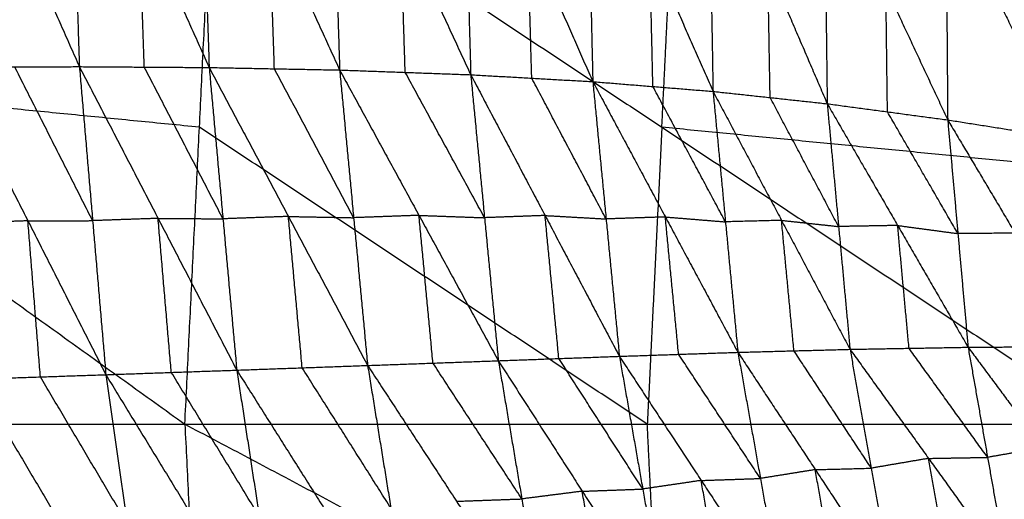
# Model space of a CAD drawing. Header units: millimetres. Extents: x -106 to 110, y -96 to 120.
# Tile 298 of 656: x -50.22 to -41.98, y 11.33 to 15.34. Entities that reach past the tile are written whole.
import ezdxf

# ---------------------------------------------------------------- set-up
doc = ezdxf.new("R2010")
doc.units = ezdxf.units.MM
doc.header["$MEASUREMENT"] = 0
doc.layers.add('Default', color=7, linetype='Continuous', true_color=0x000000)

msp = doc.modelspace()

# ---------------------------------------------------------------- linework, layer by layer
at = {"layer": 'Default'}
for points in [[(-56.8864, 17.7373, 3.952), (-52.8611, 14.8463, 3.9066), (-48.8358, 11.9553, 3.8611)], [(-50.8846, 17.5694, -2.6883), (-50.3013, 16.2568, -2.7919), (-49.7179, 14.9442, -2.8955)], [(-49.8046, 17.5405, -2.6501), (-49.7613, 16.2423, -2.7728), (-49.7179, 14.9442, -2.8955)], [(-49.8046, 17.5405, -2.6501), (-49.2186, 16.2388, -2.744), (-48.6327, 14.9371, -2.8379)], [(-48.7181, 17.4901, -2.5951), (-48.6754, 16.2136, -2.7165), (-48.6327, 14.9371, -2.8379)], [(-48.7181, 17.4901, -2.5951), (-48.1298, 16.2031, -2.6783), (-47.5415, 14.9162, -2.7614)], [(-47.6204, 17.4108, -2.5229), (-47.581, 16.1635, -2.6422), (-47.5415, 14.9162, -2.7614)], [(-47.6204, 17.4108, -2.5229), (-47.0329, 16.1438, -2.5948), (-46.4454, 14.8767, -2.6667)], [(-46.5137, 17.2937, -2.4343), (-46.4795, 16.0852, -2.5505), (-46.4454, 14.8767, -2.6667)], [(-46.5137, 17.2937, -2.4343), (-45.9691, 16.0563, -2.4986), (-45.4245, 14.819, -2.5629)], [(-45.4785, 17.1411, -2.3378), (-45.4515, 15.98, -2.4504), (-45.4245, 14.819, -2.5629)], [(-45.4785, 17.1411, -2.3378), (-44.9488, 15.9392, -2.3921), (-44.4192, 14.7374, -2.4464)], [(-48.8358, 11.9553, 3.8611), (-48.7138, 14.4379, 3.8611), (-48.5919, 16.9204, 3.8611)], [(-48.5919, 16.9204, 3.8611), (-44.8469, 14.4379, 3.8351), (-41.1018, 11.9553, 3.8092)], [(-44.4579, 16.9425, -2.23), (-44.4385, 15.84, -2.3382), (-44.4192, 14.7374, -2.4464)], [(-44.4579, 16.9425, -2.23), (-43.9611, 15.7883, -2.2765), (-43.4643, 14.6341, -2.3231)], [(-43.4901, 16.7077, -2.1163), (-43.4772, 15.6709, -2.2197), (-43.4643, 14.6341, -2.3231)], [(-43.4901, 16.7077, -2.1163), (-42.9735, 15.6034, -2.1481), (-42.4568, 14.4991, -2.1799)], [(-44.8469, 14.4379, 3.8351), (-44.7952, 15.4896, 3.8351), (-44.7435, 16.5414, 3.8351)], [(-42.4721, 16.4165, -1.9846), (-42.4644, 15.4578, -2.0823), (-42.4568, 14.4991, -2.1799)], [(-42.4721, 16.4165, -1.9846), (-41.9755, 15.3806, -2.006), (-41.4789, 14.3448, -2.0274)], [(-49.1753, 14.9407, -2.8667), (-49.197, 15.5897, -2.8053), (-49.2186, 16.2388, -2.744)], [(-48.0871, 14.9266, -2.7996), (-48.1084, 15.5649, -2.739), (-48.1298, 16.2031, -2.6783)], [(-46.9934, 14.8965, -2.714), (-47.0132, 15.5201, -2.6544), (-47.0329, 16.1438, -2.5948)], [(-45.935, 14.8479, -2.6148), (-45.952, 15.4521, -2.5567), (-45.9691, 16.0563, -2.4986)], [(-44.9219, 14.7782, -2.5047), (-44.9354, 15.3587, -2.4484), (-44.9488, 15.9392, -2.3921)], [(-43.9417, 14.6858, -2.3847), (-43.9514, 15.237, -2.3306), (-43.9611, 15.7883, -2.2765)], [(-42.9605, 14.5666, -2.2515), (-42.967, 15.085, -2.1998), (-42.9735, 15.6034, -2.1481)], [(-50.7999, 14.941, -2.9346), (-50.2589, 14.9426, -2.915), (-49.7179, 14.9442, -2.8955)], [(-50.7999, 14.941, -2.9346), (-50.1482, 13.655, -2.7646), (-49.4964, 12.3689, -2.5947)], [(-49.6072, 13.6566, -2.7451), (-49.9331, 14.2996, -2.83), (-50.2589, 14.9426, -2.915)], [(-49.7179, 14.9442, -2.8955), (-49.6072, 13.6566, -2.7451), (-49.4964, 12.3689, -2.5947)], [(-49.7179, 14.9442, -2.8955), (-49.1753, 14.9407, -2.8667), (-48.6327, 14.9371, -2.8379)], [(-49.7179, 14.9442, -2.8955), (-49.0599, 13.6756, -2.7188), (-48.4019, 12.407, -2.5421)], [(-48.5173, 13.672, -2.69), (-48.8463, 14.3063, -2.7783), (-49.1753, 14.9407, -2.8667)], [(-48.6327, 14.9371, -2.8379), (-48.5173, 13.672, -2.69), (-48.4019, 12.407, -2.5421)], [(-48.6327, 14.9371, -2.8379), (-48.0871, 14.9266, -2.7996), (-47.5415, 14.9162, -2.7614)], [(-48.6327, 14.9371, -2.8379), (-47.9701, 13.6916, -2.6552), (-47.3076, 12.4461, -2.4724)], [(-47.4245, 13.6811, -2.6169), (-47.7558, 14.3039, -2.7083), (-48.0871, 14.9266, -2.7996)], [(-47.5415, 14.9162, -2.7614), (-47.4245, 13.6811, -2.6169), (-47.3076, 12.4461, -2.4724)], [(-47.5415, 14.9162, -2.7614), (-46.9934, 14.8965, -2.714), (-46.4454, 14.8767, -2.6667)], [(-47.5415, 14.9162, -2.7614), (-46.878, 13.7009, -2.5739), (-46.2146, 12.4856, -2.3865)], [(-48.7138, 14.4379, 3.8611), (-50.7875, 14.6421, 3.8838), (-52.8611, 14.8463, 3.9066)], [(-46.33, 13.6812, -2.5266), (-46.6617, 14.2888, -2.6203), (-46.9934, 14.8965, -2.714)], [(-46.4454, 14.8767, -2.6667), (-46.33, 13.6812, -2.5266), (-46.2146, 12.4856, -2.3865)], [(-46.4454, 14.8767, -2.6667), (-45.935, 14.8479, -2.6148), (-45.4245, 14.819, -2.5629)], [(-46.4454, 14.8767, -2.6667), (-45.8239, 13.6996, -2.4796), (-45.2023, 12.5225, -2.2925)], [(-45.3134, 13.6708, -2.4277), (-45.6242, 14.2593, -2.5213), (-45.935, 14.8479, -2.6148)], [(-45.4245, 14.819, -2.5629), (-45.3134, 13.6708, -2.4277), (-45.2023, 12.5225, -2.2925)], [(-45.4245, 14.819, -2.5629), (-44.9219, 14.7782, -2.5047), (-44.4192, 14.7374, -2.4464)], [(-45.4245, 14.819, -2.5629), (-44.818, 13.6875, -2.375), (-44.2114, 12.556, -2.1872)], [(-44.3153, 13.6467, -2.3168), (-44.6186, 14.2125, -2.4107), (-44.9219, 14.7782, -2.5047)], [(-44.4192, 14.7374, -2.4464), (-44.3153, 13.6467, -2.3168), (-44.2114, 12.556, -2.1872)], [(-44.4192, 14.7374, -2.4464), (-43.9417, 14.6858, -2.3847), (-43.4643, 14.6341, -2.3231)], [(-44.4192, 14.7374, -2.4464), (-43.8464, 13.6592, -2.2611), (-43.2737, 12.581, -2.0759)], [(-43.369, 13.6075, -2.1995), (-43.6553, 14.1467, -2.2921), (-43.9417, 14.6858, -2.3847)], [(-43.4643, 14.6341, -2.3231), (-43.369, 13.6075, -2.1995), (-43.2737, 12.581, -2.0759)], [(-43.4643, 14.6341, -2.3231), (-42.9605, 14.5666, -2.2515), (-42.4568, 14.4991, -2.1799)], [(-43.4643, 14.6341, -2.3231), (-42.8753, 13.6162, -2.135), (-42.2863, 12.5984, -1.9468)], [(-42.3716, 13.5487, -2.0634), (-42.6661, 14.0577, -2.1574), (-42.9605, 14.5666, -2.2515)], [(-42.4568, 14.4991, -2.1799), (-42.3716, 13.5487, -2.0634), (-42.2863, 12.5984, -1.9468)], [(-42.4568, 14.4991, -2.1799), (-41.9679, 14.4219, -2.1036), (-41.4789, 14.3448, -2.0274)], [(-42.4568, 14.4991, -2.1799), (-41.8922, 13.5518, -1.9948), (-41.3276, 12.6046, -1.8097)], [(-44.9688, 11.9553, 3.8351), (-46.8413, 13.1966, 3.8481), (-48.7138, 14.4379, 3.8611)], [(-44.8469, 14.4379, 3.8351), (-44.9078, 13.1966, 3.8351), (-44.9688, 11.9553, 3.8351)], [(-40.9985, 14.0588, 3.8092), (-42.9227, 14.2484, 3.8222), (-44.8469, 14.4379, 3.8351)], [(-49.0599, 13.6756, -2.7188), (-49.3336, 13.6661, -2.7319), (-49.6072, 13.6566, -2.7451)], [(-48.9492, 12.388, -2.5684), (-49.0045, 13.0318, -2.6436), (-49.0599, 13.6756, -2.7188)], [(-49.0599, 13.6756, -2.7188), (-48.7886, 13.6738, -2.7044), (-48.5173, 13.672, -2.69)], [(-47.9701, 13.6916, -2.6552), (-48.2437, 13.6818, -2.6726), (-48.5173, 13.672, -2.69)], [(-47.8547, 12.4265, -2.5073), (-47.9124, 13.0591, -2.5812), (-47.9701, 13.6916, -2.6552)], [(-47.9701, 13.6916, -2.6552), (-47.6973, 13.6864, -2.636), (-47.4245, 13.6811, -2.6169)], [(-46.878, 13.7009, -2.5739), (-47.1513, 13.691, -2.5954), (-47.4245, 13.6811, -2.6169)], [(-46.7611, 12.4658, -2.4295), (-46.8196, 13.0834, -2.5017), (-46.878, 13.7009, -2.5739)], [(-46.878, 13.7009, -2.5739), (-46.604, 13.691, -2.5503), (-46.33, 13.6812, -2.5266)], [(-45.8239, 13.6996, -2.4796), (-46.0769, 13.6904, -2.5031), (-46.33, 13.6812, -2.5266)], [(-45.7085, 12.5041, -2.3395), (-45.7662, 13.1018, -2.4095), (-45.8239, 13.6996, -2.4796)], [(-45.8239, 13.6996, -2.4796), (-45.5686, 13.6852, -2.4536), (-45.3134, 13.6708, -2.4277)], [(-44.818, 13.6875, -2.375), (-45.0657, 13.6791, -2.4014), (-45.3134, 13.6708, -2.4277)], [(-44.7069, 12.5393, -2.2398), (-44.7624, 13.1134, -2.3074), (-44.818, 13.6875, -2.375)], [(-44.818, 13.6875, -2.375), (-44.5666, 13.6671, -2.3459), (-44.3153, 13.6467, -2.3168)], [(-50.1482, 13.655, -2.7646), (-50.4219, 13.6457, -2.7736), (-50.6957, 13.6364, -2.7826)], [(-50.1482, 13.655, -2.7646), (-49.8777, 13.6558, -2.7549), (-49.6072, 13.6566, -2.7451)], [(-50.0439, 12.3504, -2.6127), (-50.096, 13.0027, -2.6887), (-50.1482, 13.655, -2.7646)], [(-43.8464, 13.6592, -2.2611), (-44.0809, 13.6529, -2.289), (-44.3153, 13.6467, -2.3168)], [(-43.7425, 12.5685, -2.1315), (-43.7945, 13.1138, -2.1963), (-43.8464, 13.6592, -2.2611)], [(-43.8464, 13.6592, -2.2611), (-43.6077, 13.6334, -2.2303), (-43.369, 13.6075, -2.1995)], [(-42.8753, 13.6162, -2.135), (-43.1221, 13.6119, -2.1672), (-43.369, 13.6075, -2.1995)], [(-42.78, 12.5897, -2.0114), (-42.8277, 13.103, -2.0732), (-42.8753, 13.6162, -2.135)], [(-42.8753, 13.6162, -2.135), (-42.6234, 13.5825, -2.0992), (-42.3716, 13.5487, -2.0634)], [(-41.8922, 13.5518, -1.9948), (-42.1319, 13.5503, -2.0291), (-42.3716, 13.5487, -2.0634)], [(-43.2737, 12.581, -2.0759), (-42.78, 12.5897, -2.0114), (-42.2863, 12.5984, -1.9468)], [(-42.2863, 12.5984, -1.9468), (-41.807, 12.6015, -1.8782), (-41.3276, 12.6046, -1.8097)], [(-42.2863, 12.5984, -1.9468), (-42.1234, 11.6776, -1.5788), (-41.9605, 10.7569, -1.2108)], [(-42.2863, 12.5984, -1.9468), (-41.6613, 11.7586, -1.5352), (-41.0362, 10.9189, -1.1235)], [(-46.2146, 12.4856, -2.3865), (-45.7085, 12.5041, -2.3395), (-45.2023, 12.5225, -2.2925)], [(-45.2023, 12.5225, -2.2925), (-44.7069, 12.5393, -2.2398), (-44.2114, 12.556, -2.1872)], [(-45.2023, 12.5225, -2.2925), (-45.0069, 11.4128, -1.8619), (-44.8114, 10.3031, -1.4312)], [(-45.2023, 12.5225, -2.2925), (-44.5183, 11.4845, -1.8282), (-43.8342, 10.4465, -1.364)], [(-44.0228, 11.5012, -1.7756), (-44.3648, 12.0202, -2.0077), (-44.7069, 12.5393, -2.2398)], [(-44.2114, 12.556, -2.1872), (-43.7425, 12.5685, -2.1315), (-43.2737, 12.581, -2.0759)], [(-44.2114, 12.556, -2.1872), (-44.0228, 11.5012, -1.7756), (-43.8342, 10.4465, -1.364)], [(-44.2114, 12.556, -2.1872), (-43.5647, 11.5748, -1.7401), (-42.918, 10.5937, -1.293)], [(-43.0958, 11.5873, -1.6845), (-43.4192, 12.0779, -1.908), (-43.7425, 12.5685, -2.1315)], [(-43.2737, 12.581, -2.0759), (-43.0958, 11.5873, -1.6845), (-42.918, 10.5937, -1.293)], [(-43.2737, 12.581, -2.0759), (-42.6171, 11.6689, -1.6433), (-41.9605, 10.7569, -1.2108)], [(-42.1234, 11.6776, -1.5788), (-42.4517, 12.1337, -1.7951), (-42.78, 12.5897, -2.0114)], [(-48.4019, 12.407, -2.5421), (-47.8547, 12.4265, -2.5073), (-47.3076, 12.4461, -2.4724)], [(-47.3076, 12.4461, -2.4724), (-46.7611, 12.4658, -2.4295), (-46.2146, 12.4856, -2.3865)], [(-47.3076, 12.4461, -2.4724), (-47.1128, 11.2524, -2.0092), (-46.918, 10.0587, -1.5461)], [(-47.3076, 12.4461, -2.4724), (-46.5642, 11.3104, -1.9818), (-45.8208, 10.1747, -1.4912)], [(-46.0177, 11.3301, -1.9389), (-46.3894, 11.898, -2.1842), (-46.7611, 12.4658, -2.4295)], [(-46.2146, 12.4856, -2.3865), (-46.0177, 11.3301, -1.9389), (-45.8208, 10.1747, -1.4912)], [(-46.2146, 12.4856, -2.3865), (-45.513, 11.3943, -1.9089), (-44.8114, 10.3031, -1.4312)], [(-45.0069, 11.4128, -1.8619), (-45.3577, 11.9584, -2.1007), (-45.7085, 12.5041, -2.3395)], [(-50.5914, 12.3318, -2.6307), (-50.0439, 12.3504, -2.6127), (-49.4964, 12.3689, -2.5947)], [(-49.4964, 12.3689, -2.5947), (-48.9492, 12.388, -2.5684), (-48.4019, 12.407, -2.5421)], [(-49.4964, 12.3689, -2.5947), (-49.3177, 11.1242, -2.109), (-49.1391, 9.8794, -1.6234)], [(-49.4964, 12.3689, -2.5947), (-48.7608, 11.1651, -2.0925), (-48.0251, 9.9612, -1.5903)], [(-48.2135, 11.1841, -2.0662), (-48.5813, 11.786, -2.3173), (-48.9492, 12.388, -2.5684)], [(-48.4019, 12.407, -2.5421), (-48.2135, 11.1841, -2.0662), (-48.0251, 9.9612, -1.5903)], [(-48.4019, 12.407, -2.5421), (-47.66, 11.2328, -2.0441), (-46.918, 10.0587, -1.5461)], [(-47.1128, 11.2524, -2.0092), (-47.4838, 11.8395, -2.2582), (-47.8547, 12.4265, -2.5073)], [(-50.5914, 12.3318, -2.6307), (-49.8652, 11.1056, -2.127), (-49.1391, 9.8794, -1.6234)], [(-49.3177, 11.1242, -2.109), (-49.6808, 11.7373, -2.3609), (-50.0439, 12.3504, -2.6127)], [(-57.1704, 11.9553, 3.952), (-53.0031, 11.9553, 3.9066), (-48.8358, 11.9553, 3.8611)], [(-57.1704, 11.9553, 3.952), (-52.8811, 9.4728, 3.9066), (-48.5919, 6.9903, 3.8611)], [(-48.8358, 11.9553, 3.8611), (-48.7138, 9.4728, 3.8611), (-48.5919, 6.9903, 3.8611)], [(-48.8358, 11.9553, 3.8611), (-44.9688, 11.9553, 3.8351), (-41.1018, 11.9553, 3.8092)], [(-48.8358, 11.9553, 3.8611), (-44.8655, 9.8519, 3.8351), (-40.8952, 7.7484, 3.8092)], [(-44.8655, 9.8519, 3.8351), (-44.9171, 10.9036, 3.8351), (-44.9688, 11.9553, 3.8351)], [(-41.6613, 11.7586, -1.5352), (-41.8924, 11.7181, -1.557), (-42.1234, 11.6776, -1.5788)], [(-42.6171, 11.6689, -1.6433), (-42.8564, 11.6281, -1.6639), (-43.0958, 11.5873, -1.6845)], [(-42.6171, 11.6689, -1.6433), (-42.3702, 11.6733, -1.6111), (-42.1234, 11.6776, -1.5788)], [(-42.4392, 10.6753, -1.2519), (-42.5281, 11.1721, -1.4476), (-42.6171, 11.6689, -1.6433)], [(-43.5647, 11.5748, -1.7401), (-43.7937, 11.538, -1.7579), (-44.0228, 11.5012, -1.7756)], [(-43.5647, 11.5748, -1.7401), (-43.3302, 11.5811, -1.7123), (-43.0958, 11.5873, -1.6845)], [(-43.3761, 10.5201, -1.3285), (-43.4704, 11.0475, -1.5343), (-43.5647, 11.5748, -1.7401)], [(-44.5183, 11.4845, -1.8282), (-44.7626, 11.4487, -1.8451), (-45.0069, 11.4128, -1.8619)], [(-44.5183, 11.4845, -1.8282), (-44.2705, 11.4929, -1.8019), (-44.0228, 11.5012, -1.7756)], [(-44.3228, 10.3748, -1.3976), (-44.4205, 10.9297, -1.6129), (-44.5183, 11.4845, -1.8282)], [(-45.513, 11.3943, -1.9089), (-45.7653, 11.3622, -1.9239), (-46.0177, 11.3301, -1.9389)], [(-45.513, 11.3943, -1.9089), (-45.2599, 11.4036, -1.8854), (-45.0069, 11.4128, -1.8619)], [(-45.3161, 10.2389, -1.4612), (-45.4145, 10.8166, -1.685), (-45.513, 11.3943, -1.9089)], [(-46.5642, 11.3104, -1.9818), (-46.2909, 11.3203, -1.9603), (-46.0177, 11.3301, -1.9389)]]:
    msp.add_open_spline(points, degree=2, dxfattribs=at)

doc.saveas('drawing.dxf')
